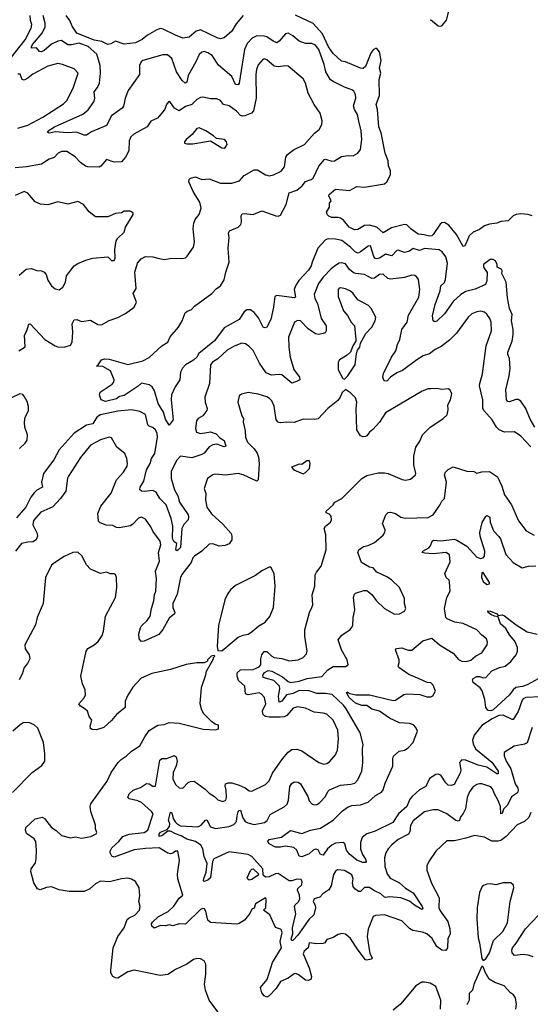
# Model space of a CAD drawing. Extents: x 2133489 to 2292442, y 756223 to 916462.
# Tile 326 of 463: x 2216470 to 2220551, y 899133 to 907002. Entities that reach past the tile are written whole.
import ezdxf

# ---------------------------------------------------------------- set-up
doc = ezdxf.new("R2010")
doc.units = 0

msp = doc.modelspace()

# ---------------------------------------------------------------- linework, layer by layer
at = {"layer": '0CON20XD'}
for points in [[(2219752.3, 907005), (2219815, 906953.8), (2219835, 906950.5), (2219848, 906955), (2219881.1, 906998.9), (2219923.6, 907165)], [(2216365, 906652), (2216515, 906841.8), (2216561.6, 906935), (2216566, 906965), (2216556.4, 906995), (2216553.3, 907035)], [(2218145, 905262.5), (2218140, 905295), (2218146.2, 905315), (2218215.5, 905344.5), (2218238, 905365), (2218244.2, 905385.8), (2218240, 905435), (2218249.2, 905450.8), (2218265, 905454.3), (2218335, 905445.6), (2218405, 905474.5), (2218516.1, 905433.9), (2218535, 905432), (2218555, 905441.2), (2218600.4, 905525), (2218622.9, 905617.1), (2218685, 905638.5), (2218728.1, 905675), (2218755, 905710), (2218800, 905725), (2218815, 905735.8), (2218859.8, 905830.2), (2218906.4, 905883.6), (2218915, 905886.2), (2218965, 905871.9), (2218985, 905873.3), (2219041.1, 905908.9), (2219095, 905916.5), (2219135, 905913.3), (2219173.7, 905936.3), (2219193.1, 905965), (2219205.5, 906045), (2219199.1, 906115), (2219180.2, 906190.2), (2219171.1, 906245), (2219147.1, 906285), (2219137.5, 906315), (2219157.8, 906375), (2219153.3, 906405), (2219141.3, 906431.3), (2219125, 906442.5), (2219065, 906462), (2218975, 906506.9), (2218955, 906522.5), (2218916, 906586), (2218903.1, 906645), (2218861.2, 906765), (2218835, 906798.8), (2218805, 906812.5), (2218755, 906812), (2218705, 906831.4), (2218653.3, 906873.3), (2218615, 906894.5), (2218595, 906890), (2218545, 906830.5), (2218525, 906817.9), (2218495, 906830), (2218445.3, 906865.3), (2218425, 906871.1), (2218366.2, 906873.8), (2218327.1, 906855), (2218288.2, 906811.8), (2218266.1, 906765), (2218233.3, 906545), (2218225, 906494.3), (2218215, 906482.7), (2218195, 906484.7), (2218165, 906547.3), (2218059.3, 906639.3), (2218007.5, 906715), (2217975, 906738.2), (2217945, 906747.6), (2217925, 906742.8), (2217903.3, 906725), (2217880.4, 906669.6), (2217816.9, 906555), (2217806.2, 906503.8), (2217793.3, 906495), (2217767.9, 906515), (2217722.6, 906585), (2217685, 906692.9), (2217651.7, 906721.7), (2217615, 906721.5), (2217455, 906677.1), (2217440, 906665), (2217426.9, 906635), (2217426.9, 906563.1), (2217337.5, 906435), (2217312.3, 906375), (2217304.6, 906335), (2217299.1, 906310.9), (2217288.1, 906295), (2217205, 906233.8), (2217162.9, 906157.1), (2217044.3, 906105.7), (2217005, 906078.9), (2216985, 906080.5), (2216925, 906102.3), (2216855, 906097.1), (2216755, 906106.7), (2216705, 906095.7), (2216692.1, 906102.1), (2216697.5, 906115), (2216747.1, 906145), (2216975, 906246.2), (2217018.2, 906281.8), (2217062.7, 906345), (2217070, 906375), (2217064.6, 906424.6), (2217090.8, 906459.2), (2217107.2, 906495), (2217116.3, 906575), (2217112.4, 906635), (2217085.5, 906725.5), (2217017.8, 906787.8), (2216945, 906814.8), (2216885, 906801.8), (2216855, 906802.4), (2216803.8, 906836.2), (2216775, 906829.7), (2216725, 906805.7), (2216665.3, 906755), (2216645, 906745.4), (2216628, 906748), (2216605, 906776.2), (2216565, 906773.3), (2216563.7, 906785), (2216573.5, 906805), (2216648.8, 906895), (2216674.3, 906945), (2216674.3, 906975), (2216656.8, 907035)], [(2218257.3, 907035), (2218201, 906969), (2218165, 906910.8), (2218105, 906856.7), (2218075, 906848.8), (2218047.6, 906857.6), (2217915, 906921.1), (2217880.5, 906909.5), (2217825, 906862.5), (2217775, 906854.3), (2217715, 906877.2), (2217617, 906927), (2217595, 906931.1), (2217565, 906922.2), (2217491.5, 906878.5), (2217448.9, 906845), (2217395, 906818.1), (2217305, 906807.5), (2217235, 906831.2), (2217199.5, 906810.5), (2217175, 906804.3), (2217127.7, 906827.7), (2217065, 906838.8), (2216927.8, 906895), (2216889.5, 906949.5), (2216870.8, 906995), (2216841.9, 907035)], [(2219345.3, 906745.3), (2219325, 906770.8), (2219315, 906772.5), (2219295, 906761.4), (2219275.4, 906734.6), (2219235, 906629.2), (2219215, 906611.5), (2219195, 906613.8), (2219075, 906665.5), (2219041.5, 906671.5), (2218975, 906732.1), (2218938.5, 906785), (2218890.3, 906890.3), (2218815, 906970.5), (2218675, 907039.4)], [(2220565, 905433.5), (2220535, 905446.4), (2220475, 905450), (2220437.5, 905445), (2220414, 905435), (2220374.4, 905395.6), (2220319.2, 905389.2), (2220285, 905375.5), (2220225, 905368.5), (2220185, 905354.6), (2220145, 905324.5), (2220095.4, 905304.6), (2220062.5, 905275), (2220035, 905210), (2220025, 905192.5), (2220015, 905190), (2219960.6, 905285), (2219898.8, 905358.8), (2219865, 905381.5), (2219845, 905378.5), (2219830.9, 905369.1), (2219775, 905285.6), (2219765, 905275.6), (2219745, 905271.8), (2219704, 905284), (2219655, 905287.3), (2219597.9, 905327.9), (2219565, 905361.4), (2219545, 905365.7), (2219441.8, 905338.2), (2219375, 905299.2), (2219323.5, 905343.5), (2219265, 905360.7), (2219225, 905357.3), (2219174, 905325), (2219145, 905322.3), (2219104.6, 905345), (2219058.7, 905398.7), (2219035, 905415.7), (2219015, 905421.9), (2218965, 905421.1), (2218942.1, 905432.1), (2218928.8, 905445), (2218923.3, 905465), (2218947, 905503), (2218947.5, 905535), (2218960, 905555), (2218942, 905595), (2218944, 905605), (2218995, 905648), (2219105, 905638), (2219165, 905669.4), (2219225, 905664.5), (2219385, 905691.5), (2219405, 905707.5), (2219435, 905763.3), (2219433.3, 905795), (2219417.5, 905835), (2219415.4, 905875), (2219390, 905935), (2219358.1, 906098.1), (2219339.4, 906145), (2219329.4, 906285), (2219318.9, 906325), (2219344.7, 906395), (2219343.5, 906525), (2219355.9, 906575), (2219345.3, 906615), (2219359.7, 906675), (2219345.3, 906745.3)], [(2216463.8, 904355), (2216513.6, 904386.4), (2216508.7, 904481.3), (2216526, 904515), (2216539.3, 904560.7), (2216545, 904570), (2216555, 904572.5), (2216670.6, 904445), (2216755, 904395.8), (2216775, 904388), (2216825, 904384.2), (2216875, 904400), (2216889.4, 904425), (2216894.5, 904505), (2216888.9, 904571.1), (2216905, 904603.8), (2216926.1, 904606.1), (2216965, 904590), (2217035, 904600), (2217095, 904566.9), (2217125, 904564.3), (2217185, 904599.2), (2217255, 904622), (2217315.7, 904654.3), (2217384.2, 904705.8), (2217403.8, 904745), (2217375.8, 904815), (2217400, 904855), (2217390.8, 904985), (2217411.9, 905055), (2217440.4, 905089.6), (2217475, 905110), (2217533, 905107), (2217573.3, 905095), (2217625, 905085.6), (2217685, 905095.5), (2217765, 905092.9), (2217795, 905100), (2217808.8, 905111.2), (2217860, 905185), (2217866.4, 905223.6), (2217856.4, 905333.6), (2217863.3, 905375), (2217871.9, 905405), (2217905.6, 905445), (2217921.9, 905495), (2217909.4, 905545), (2217860, 905625), (2217822.2, 905705), (2217824.3, 905725), (2217835, 905734.4), (2217875, 905746.7), (2217925, 905725.6), (2217985, 905731.4), (2218075, 905695.4), (2218164.6, 905695.4), (2218226.2, 905715), (2218265, 905755.7), (2218345, 905802.5), (2218372.1, 905802.1), (2218435, 905762.5), (2218465, 905754.4), (2218497.6, 905762.4), (2218559.3, 905790.7), (2218587.1, 905825), (2218597.3, 905902.7), (2218611.2, 905925), (2218657.3, 905962.7), (2218745.8, 906005), (2218825.8, 906095), (2218864.5, 906125.5), (2218884.2, 906165.8), (2218887.5, 906195), (2218872.2, 906255), (2218824.7, 906324.7), (2218775.8, 906415), (2218755.6, 906495), (2218735, 906530), (2218615, 906630.8), (2218595, 906634.3), (2218535, 906626.4), (2218505, 906631.1), (2218445, 906681.1), (2218425, 906688.2), (2218414.7, 906685.3), (2218375, 906641.4), (2218361.6, 906605), (2218356.2, 906565), (2218360.9, 906375), (2218338, 906275), (2218324.1, 906255.9), (2218270, 906235), (2218251.7, 906231.7), (2218235, 906236.9), (2218202, 906272), (2218145, 906314.3), (2218100, 906325), (2218076.4, 906356.4), (2218045, 906369.4), (2217995, 906369.4), (2217935, 906383.1), (2217915, 906381.4), (2217885, 906364.4), (2217845, 906323.1), (2217795, 906308.9), (2217745, 906274.7), (2217708.5, 906295), (2217675, 906341.2), (2217661.7, 906348.3), (2217645, 906330), (2217628.7, 906281.3), (2217571.2, 906215), (2217517.7, 906192.3), (2217488.8, 906145), (2217382.4, 906087.6), (2217357.5, 906065), (2217345.6, 906035), (2217342.9, 905955), (2217315.7, 905904.3), (2217285, 905866.2), (2217225, 905863.8), (2217165, 905883.8), (2217118.8, 905831.2), (2217105.5, 905824.5), (2217015, 905825.6), (2216995, 905831.9), (2216955, 905860), (2216912.9, 905905), (2216847.7, 905947.7), (2216805, 905948.8), (2216777.5, 905935), (2216745, 905900), (2216705, 905888.8), (2216645, 905847.1), (2216524.4, 905825.6), (2216435, 905818.2)], [(2216455.6, 906134.4), (2216535, 906159.6), (2216655, 906222.3), (2216820.3, 906329.7), (2216846.7, 906356.7), (2216898.9, 906455), (2216936.7, 906575), (2216905, 906609.2), (2216812.5, 906645), (2216775, 906652.9), (2216695, 906631.9), (2216575, 906567.6), (2216535, 906534), (2216505, 906520), (2216489.2, 906525), (2216475, 906565.6), (2216455, 906565.8)], [(2218103.6, 905976.4), (2218115, 905983.3), (2218128.8, 906005), (2218123.3, 906025), (2218107.5, 906045), (2218043, 906053), (2218020, 906075), (2217958.8, 906115), (2217905, 906138.8), (2217885, 906133.3), (2217848.8, 906085), (2217800, 906045), (2217786.7, 906025), (2217787.5, 906015), (2217805, 906008.8), (2217855, 906009.2), (2217995, 906033.3), (2218085, 905978.8), (2218103.6, 905976.4)], [(2216465, 904960), (2216521.1, 905008.9), (2216562.7, 905012.7), (2216607.3, 904997.3), (2216645, 904994.2), (2216665, 904984.2), (2216681.9, 904965), (2216695, 904921.2), (2216725, 904876.2), (2216755, 904851.2), (2216785, 904844), (2216815.4, 904864.6), (2216835, 904903.3), (2216844.7, 904955.3), (2216906, 905034), (2216935, 905053.1), (2216999.1, 905080.9), (2217055, 905095.6), (2217173.9, 905106.1), (2217205, 905078.8), (2217225, 905076.7), (2217232.5, 905095), (2217229.4, 905165), (2217242.2, 905235), (2217255, 905256), (2217304.2, 905305), (2217316.6, 905343.4), (2217377.5, 905445), (2217376.1, 905456.1), (2217365, 905467.5), (2217353, 905473), (2217305, 905472.5), (2217285, 905457.5), (2217235, 905453.8), (2217175, 905426.7), (2217075, 905426.2), (2217025, 905466.2), (2216980, 905525), (2216935, 905550), (2216855, 905528.6), (2216775, 905546.7), (2216695, 905523.1), (2216637.6, 905527.6), (2216595, 905545.7), (2216536.2, 905615), (2216505, 905629.2), (2216433.4, 905596.6)], [(2220586.4, 903745), (2220550.6, 903810.6), (2220516.2, 903895), (2220475, 903954.3), (2220455, 903965.5), (2220435, 903967.5), (2220385, 903946.7), (2220370.8, 903950.8), (2220360.5, 903965), (2220354.6, 904045), (2220381.9, 904155), (2220389.5, 904215), (2220385.6, 904295), (2220372.1, 904325), (2220370.9, 904345), (2220405, 904433.8), (2220413.1, 904485), (2220413.1, 904525), (2220401.5, 904595), (2220406.5, 904645), (2220386.1, 904695), (2220369.1, 904779.1), (2220358.8, 904905), (2220322.5, 904975), (2220326.7, 904995), (2220322.5, 905005), (2220287.5, 905025), (2220286.7, 905045), (2220272.5, 905075), (2220255, 905086.2), (2220230, 905085), (2220177.5, 905045), (2220177.5, 905025), (2220207, 904983), (2220203.9, 904913.9), (2220193.2, 904886.8), (2220111.3, 904848.7), (2220035, 904828.9), (2219996.7, 904805), (2219935, 904748.9), (2219865, 904650.6), (2219805, 904592.9), (2219788.3, 904588.3), (2219775.8, 904595.8), (2219770.8, 904635), (2219791.8, 904725), (2219831.3, 904835), (2219832.2, 904857.8), (2219835.6, 904875), (2219865, 904901.9), (2219874.6, 904925), (2219889.6, 905055), (2219876, 905106), (2219846.7, 905146.7), (2219823, 905163), (2219705, 905172.9), (2219665, 905158.7), (2219615, 905173.3), (2219585, 905153.1), (2219545, 905141.8), (2219495, 905161.5), (2219485, 905158.5), (2219445, 905115.3), (2219395, 905128.7), (2219351.4, 905098.6), (2219325, 905090), (2219309.4, 905095), (2219299.7, 905109.7), (2219275, 905196), (2219255, 905192.9), (2219195, 905145.6), (2219175, 905136.7), (2219155, 905144.4), (2219113.5, 905185), (2219045, 905237.9), (2218995, 905248.5), (2218935, 905250), (2218915, 905242.5), (2218852.7, 905175), (2218806.9, 905065), (2218800.4, 905035), (2218779.4, 905000.6), (2218702, 904918), (2218673.6, 904876.4), (2218664.5, 904845), (2218675, 904783.8), (2218665, 904778.9), (2218525, 904799.2), (2218510, 904790), (2218500, 904705), (2218476.9, 904605), (2218445, 904545.8), (2218431.2, 904538.8), (2218415, 904544.2), (2218379, 904619), (2218345, 904662.9), (2218315, 904684.5), (2218285, 904684.5), (2218265, 904667.8), (2218223.3, 904606.7), (2218105, 904539.4), (2218028.4, 904435), (2217902.5, 904335), (2217885, 904304.5), (2217859.9, 904280.1), (2217795, 904244.4), (2217772.4, 904217.6), (2217756.4, 904185), (2217750.9, 904125), (2217713, 904067), (2217682.4, 904005), (2217679.6, 903965), (2217695.8, 903805), (2217665, 903762.5), (2217635, 903810), (2217619.5, 903865), (2217576.2, 903935), (2217547.2, 904037.2), (2217527.8, 904067.8), (2217503.7, 904083.7), (2217445, 904098.1), (2217417.3, 904072.7), (2217305, 903997.5), (2217268.3, 903991.7), (2217245, 903973.1), (2217155, 903950), (2217122.5, 903965), (2217107.5, 904005), (2217113.3, 904025), (2217210, 904090), (2217221.9, 904105), (2217225.6, 904125), (2217196.3, 904196.3), (2217135, 904231.4), (2217085, 904232.5), (2217097.5, 904245), (2217125, 904283.3), (2217147.7, 904292.3), (2217185, 904288.5), (2217335, 904246.2), (2217455, 904276.4), (2217505, 904302.5), (2217605, 904396.5), (2217653.3, 904425), (2217673.3, 904466.7), (2217738.9, 904545), (2217767.8, 904595), (2217791.9, 904658.1), (2217805, 904670), (2217843.8, 904685), (2217867.6, 904712.4), (2218005, 904813.8), (2218039.7, 904850.3), (2218074.4, 904875), (2218105, 904922), (2218118.2, 904985), (2218144.8, 905065.2), (2218136.1, 905175), (2218145, 905262.5)], [(2220555, 903587.1), (2220475, 903672.5), (2220425, 903708.1), (2220345, 903705.6), (2220303.1, 903723.1), (2220280, 903745), (2220247.1, 903805), (2220183.1, 903875), (2220172.2, 903895), (2220170.5, 903965), (2220145.6, 904075), (2220146.7, 904095), (2220168.6, 904171.4), (2220198.2, 904395), (2220242.1, 904515), (2220239.5, 904585), (2220228.9, 904615), (2220205, 904650), (2220185, 904664.4), (2220155, 904671.9), (2220125, 904668.1), (2220085, 904651.9), (2220054.4, 904625), (2219962.4, 904497.6), (2219905, 904440), (2219838.9, 904391.1), (2219790, 904365), (2219745, 904331.5), (2219695, 904316.2), (2219643.1, 904285), (2219530.7, 904199.3), (2219485, 904179.5), (2219432.9, 904145), (2219405, 904114.2), (2219384.2, 904115), (2219373.8, 904145), (2219379.2, 904175), (2219441.6, 904305), (2219476.5, 904355), (2219490, 904405), (2219509.1, 904445), (2219523.2, 904526.8), (2219568.1, 904585), (2219578, 904642), (2219660.5, 904785), (2219669.6, 904845), (2219656.4, 904926.4), (2219645.6, 904945.6), (2219627.8, 904957.8), (2219605, 904959.2), (2219545, 904941.9), (2219435, 904928.5), (2219413.2, 904933.2), (2219375, 904968.6), (2219344.6, 904965.4), (2219305, 904937.3), (2219285, 904933.8), (2219225, 904966), (2219155.3, 904974.7), (2219135, 904982.9), (2219106.9, 905005), (2219075, 905050), (2219045, 905058.8), (2219023.8, 905055), (2218995, 905038.9), (2218959.3, 905010.7), (2218895.2, 904944.8), (2218859.2, 904895), (2218823.6, 904805), (2218830, 904775), (2218851.2, 904735), (2218878.5, 904615), (2218920.8, 904555), (2218920.8, 904515), (2218910.5, 904499.5), (2218895.6, 904494.4), (2218855, 904487.1), (2218835, 904490.6), (2218775, 904532.2), (2218715, 904595.5), (2218691.3, 904598.7), (2218665.5, 904584.5), (2218618.5, 904465), (2218620, 904385), (2218632, 904305), (2218662.3, 904207.7), (2218705.7, 904145), (2218708, 904125), (2218696.2, 904115), (2218645, 904096), (2218565, 904163.1), (2218545, 904167.7), (2218482.2, 904162.2), (2218440.4, 904180.4), (2218387, 904257), (2218335, 904357.5), (2218302.6, 904392.6), (2218275, 904412.5), (2218245, 904415.7), (2218185, 904391.9), (2218129.4, 904360.6), (2218055, 904292.5), (2218010.6, 904265), (2217994.5, 904245), (2217986.2, 904095), (2217950, 903985), (2217953.5, 903945), (2217967.3, 903895), (2217965, 903877.5), (2217933, 903837), (2217896, 903815), (2217882.5, 903795), (2217874.4, 903735.6), (2217884.5, 903704.5), (2217915.5, 903695.5), (2217967.2, 903702.8), (2217995, 903707.1), (2218041.4, 903691.4), (2218071, 903661), (2218105, 903638.5), (2218118.9, 903595), (2218105, 903588.2), (2218045, 903608.5), (2218015, 903605.5), (2217985, 903587.3), (2217945, 903538.2), (2217925, 903526.6), (2217845, 903500), (2217755, 903512.9), (2217725, 903481.8), (2217680.3, 903395), (2217682, 903335), (2217707.6, 903245), (2217735, 903195.7), (2217747.5, 903145), (2217815.6, 903045), (2217820.6, 903025), (2217815.6, 903005), (2217782.1, 902967.9), (2217766.8, 902935), (2217755.5, 902785), (2217735, 902762), (2217725, 902757.5), (2217718.8, 902768.8), (2217726.7, 902815), (2217705, 902830), (2217692.2, 902855), (2217693.3, 902953.3)], [(2219065, 904130), (2219092.5, 904155), (2219152.5, 904245), (2219161.2, 904335), (2219169.3, 904360.7), (2219190, 904385), (2219193, 904417), (2219235.9, 904494.1), (2219285.7, 904545), (2219311.9, 904595), (2219315.6, 904625), (2219279.2, 904695), (2219257.8, 904717.8), (2219173.8, 904763.8), (2219135.5, 904815), (2219115, 904832.5), (2219075, 904851.9), (2219035, 904858.9), (2219023.7, 904856.3), (2219015.7, 904845), (2219015, 904790), (2219059.4, 904675), (2219088.9, 904638.9), (2219118.6, 904585), (2219146, 904555), (2219157.5, 904445), (2219157, 904433), (2219132, 904395), (2219114.2, 904345.8), (2219088.8, 904321.2), (2219027.5, 904285), (2219016.2, 904265), (2219015, 904202.5), (2219052.5, 904135), (2219065, 904130)], [(2219160.6, 903895), (2219164.3, 903945), (2219155, 903980), (2219115, 904020), (2219075, 904047.5), (2219047.7, 904022.3), (2219032, 903985), (2219012.1, 903957.9), (2218934.2, 903895), (2218855, 903812.9), (2218825, 903805.6), (2218735, 903810), (2218665, 903783.1), (2218606.6, 903786.6), (2218555, 903779.4), (2218535, 903785.8), (2218519.4, 903805), (2218505, 903913.3), (2218485.3, 903955.3), (2218466, 903975), (2218445, 903988.1), (2218375, 904010), (2218296.1, 904023.9), (2218241.7, 904008.3), (2218223.3, 903995), (2218214.1, 903944.1), (2218246.1, 903836.1), (2218258, 903815), (2218256, 903785), (2218273.6, 903716.4), (2218275.6, 903665), (2218291.9, 903625), (2218343.1, 903573.1), (2218367.4, 903537.4), (2218378.2, 903505), (2218383.8, 903455), (2218377.5, 903325), (2218365, 903314.2), (2218255, 903365.7), (2218215, 903375.7), (2218115, 903361.4), (2218035, 903370), (2218015, 903364.2), (2217971.2, 903335), (2217944.4, 903255), (2217957.5, 903215), (2217954, 903165), (2217965.8, 903105), (2218003.5, 903053.5), (2218095, 902970), (2218159.5, 902895), (2218166.7, 902875), (2218165.7, 902844.3), (2218145.6, 902814.4), (2218111.3, 902798.7), (2218064.4, 902794.4), (2218015, 902814.2), (2217985, 902811.2), (2217925, 902754.4), (2217867.5, 902715), (2217855, 902700), (2217840, 902665), (2217765, 902567.5), (2217754.1, 902545), (2217746.9, 902503.1), (2217727.9, 902412.1), (2217694.5, 902335), (2217694.5, 902305), (2217709.4, 902265), (2217706.2, 902253.8), (2217665, 902219.2), (2217615, 902128.1), (2217581.8, 902088.2), (2217465, 902034), (2217445, 902033.3), (2217426.2, 902055), (2217423.6, 902095), (2217435, 902141.2), (2217445, 902158.9), (2217489.4, 902200.6), (2217512.3, 902235), (2217523.5, 902295), (2217543.4, 902356.6), (2217547.2, 902405), (2217558.4, 902435), (2217564.3, 902535), (2217556.5, 902593.5), (2217586.6, 902675), (2217580, 902745), (2217599.5, 902805), (2217593.1, 902835), (2217533.5, 902913.5), (2217519.3, 902949.3), (2217500, 902975), (2217475, 903010), (2217445, 903025.8), (2217420.9, 903019.1), (2217375, 902970), (2217355, 902957.1), (2217265, 902941.9), (2217245, 902944.4), (2217215, 902960), (2217162, 902962), (2217112.3, 902982.3), (2217100, 902995), (2217095.6, 903055), (2217119.5, 903115), (2217201.7, 903218.3), (2217242.9, 903325), (2217300, 903385), (2217328, 903435), (2217332, 903455), (2217327.5, 903495), (2217310, 903535), (2217246, 903585), (2217205, 903661.2), (2217185, 903666), (2217115, 903644.3), (2217035, 903602.5), (2216955, 903502), (2216859.2, 903355), (2216853.2, 903336.8), (2216837.8, 903235), (2216796.9, 903175), (2216735, 903109.5), (2216638, 903065), (2216579.7, 903000.3), (2216574.3, 902964.3), (2216608.6, 902895), (2216611.4, 902875), (2216602, 902845), (2216575, 902828.6), (2216535, 902827.1), (2216485, 902815.6), (2216437.8, 902755)], [(2220556.7, 900665), (2220540, 900625), (2220505, 900594.3), (2220445, 900568.6), (2220357.1, 900475), (2220315, 900443.2), (2220295, 900436.2), (2220245, 900435.6), (2220185, 900470), (2220105, 900483.1), (2220035, 900460), (2219945, 900440), (2219885, 900438.8), (2219795, 900356.2), (2219740, 900275), (2219725, 900240), (2219724, 900205), (2219760.2, 900100.2), (2219824, 899985), (2219820.8, 899905), (2219830.7, 899880.7), (2219893.1, 899795), (2219907.8, 899735), (2219909.4, 899695), (2219893.3, 899655), (2219890.6, 899585), (2219875, 899561.9), (2219845, 899566.9), (2219805.4, 899595), (2219768.1, 899658.1), (2219725, 899696.7), (2219689.8, 899709.8), (2219612.9, 899722.9), (2219585, 899740), (2219525, 899799.6), (2219385, 899847.1), (2219315, 899843.6), (2219294.7, 899835.3), (2219256.5, 899733.5), (2219248.4, 899675), (2219268.3, 899538.3), (2219286.7, 899505), (2219280, 899495), (2219245, 899485.8), (2219235, 899488.8), (2219175.7, 899565), (2219115, 899660), (2219075, 899693.3), (2219045, 899700), (2219015, 899692), (2218975, 899667.5), (2218925, 899650), (2218908, 899625), (2218895, 899617.8), (2218845, 899616.8), (2218783.8, 899625), (2218775.6, 899585), (2218742.6, 899557.4), (2218736.2, 899535), (2218783.7, 899423.6), (2218801.8, 899355), (2218797.5, 899332.5), (2218777.1, 899322.9), (2218755, 899327.1), (2218695, 899370), (2218675, 899378.9), (2218665, 899377.1), (2218615, 899340.8), (2218555, 899314.4), (2218520.2, 899259.8), (2218465, 899201.2), (2218445, 899190), (2218425, 899200), (2218406.2, 899225), (2218393.6, 899266.4), (2218449.1, 899330.9), (2218492, 899468), (2218562.1, 899585), (2218553, 899635), (2218567.9, 899705), (2218562.3, 899725), (2218553.6, 899733.6), (2218515.9, 899745.9), (2218468.2, 899848.2), (2218420, 899885), (2218437.1, 899905), (2218441.2, 899975), (2218435, 899983.3), (2218355.8, 899935), (2218345, 899902.5), (2218325, 899893.3), (2218310.9, 899859.1), (2218265.7, 899805), (2218225, 899779.6), (2218205, 899774.7), (2217995, 899787.5), (2217974.2, 899805), (2217958.6, 899878.6), (2217946, 899895), (2217935, 899898.6), (2217915, 899890.6), (2217795, 899773.5), (2217745, 899775.3), (2217695, 899761.1), (2217665, 899767.3), (2217635, 899760), (2217595, 899763.2), (2217545, 899741.8), (2217525, 899756.7), (2217524.5, 899775), (2217531.8, 899788.2), (2217580, 899835), (2217657.5, 899875), (2217701.8, 899918.2), (2217745, 899981.2), (2217773.3, 900005), (2217733.6, 900135), (2217732.7, 900172.7), (2217746.2, 900285), (2217735, 900356.7), (2217715, 900356.7), (2217695, 900340), (2217675, 900335.7), (2217655, 900340.6), (2217585, 900383.6), (2217475, 900379.2), (2217385, 900368.6), (2217225, 900308), (2217207.1, 900317.1), (2217192.4, 900342.4), (2217192.3, 900357.7), (2217206.3, 900383.7), (2217263.2, 900435), (2217295, 900475.3), (2217345, 900492.5), (2217465, 900505.3), (2217495.2, 900524.8), (2217536.9, 900655), (2217524.4, 900675), (2217445, 900744.5), (2217415, 900760), (2217344, 900775), (2217334.3, 900785), (2217345.7, 900815), (2217376.3, 900843.7), (2217435, 900866.2), (2217485, 900898.8), (2217505, 900895.5), (2217535, 900875.6), (2217555, 900876), (2217589.4, 901085), (2217605, 901098.1), (2217645, 901096.4), (2217705, 901121.1), (2217720.4, 901110.4), (2217727.6, 901075), (2217721.5, 901038.5), (2217697.1, 900985), (2217695.4, 900935), (2217715, 900890.8), (2217745, 900862), (2217775, 900860), (2217815.6, 900904.4), (2217835.7, 900914.3), (2217865, 900915.6), (2217951.7, 900851.7), (2217985, 900819.4), (2218026.2, 900795), (2218055, 900766.7), (2218095, 900754.2), (2218118, 900765), (2218122.5, 900785), (2218121.1, 900845), (2218111.7, 900878.3), (2218116.2, 900895), (2218136.6, 900903.4), (2218165, 900903.5), (2218225, 900883.3), (2218272.1, 900862.1), (2218305, 900838.8), (2218325, 900836.2), (2218435, 900890), (2218465, 900919.2), (2218490.4, 900979.6), (2218570.9, 901095), (2218615, 901147.1), (2218645, 901168.1), (2218685, 901171.4), (2218725, 901160), (2218860, 901065), (2218901.2, 901051.2), (2218925, 901056.7), (2218945, 901070), (2218994.4, 901125.6), (2219010.6, 901165), (2219019.5, 901255), (2219011.8, 901325), (2218974.4, 901405), (2218925, 901450.6), (2218895, 901460), (2218825, 901466.5), (2218755, 901499.5), (2218689.7, 901510.3), (2218655, 901499.2), (2218605, 901440.5), (2218585, 901430.9), (2218552.8, 901427.2), (2218465, 901426.6), (2218434.2, 901434.2), (2218418.9, 901445), (2218412.2, 901455), (2218411.3, 901478.7), (2218438.5, 901535), (2218427.1, 901585), (2218402.8, 901612.8), (2218385, 901621.1), (2218296.4, 901606.4), (2218276, 901615), (2218269.6, 901675), (2218219.9, 901719.9), (2218207.3, 901755), (2218207.6, 901782.4), (2218235, 901805.6), (2218335, 901810), (2218385, 901829.7), (2218396.3, 901845), (2218396.7, 901895), (2218404.4, 901925.6), (2218425, 901952.5), (2218445, 901952.2), (2218484.4, 901915), (2218505, 901903.5), (2218565, 901897.3), (2218625, 901876.9), (2218695, 901885.7), (2218735.6, 901904.4), (2218762, 901935), (2218767.5, 901955), (2218748.2, 902075), (2218748.2, 902125), (2218786.6, 902263.4), (2218805.8, 902304.2), (2218813.9, 902326.1), (2218808.8, 902405), (2218830, 902475), (2218832.9, 902565), (2218842.8, 902587.2), (2218880, 902635), (2218920, 902765), (2218916.7, 902885), (2218904.4, 902935), (2218915, 902954), (2218954, 902985), (2218962.9, 903005), (2218960, 903035), (2218945, 903050), (2218920.5, 903060.5), (2218918.8, 903075), (2218976, 903125), (2218990, 903145), (2219045.5, 903174.5), (2219204, 903336), (2219245, 903358.1), (2219335, 903380), (2219385, 903381.2), (2219415, 903374.2), (2219526, 903326), (2219555, 903321.2), (2219595, 903328.8), (2219633.8, 903365), (2219637.5, 903375), (2219620.6, 903445), (2219619.5, 903490.5), (2219619.5, 903515), (2219635.8, 903585), (2219669.2, 903635), (2219690.8, 903685), (2219747, 903743), (2219855, 903813.8), (2219885.6, 903844.4), (2219893.8, 903885), (2219892, 903925), (2219913.8, 903965), (2219923.3, 904015), (2219907.5, 904045), (2219895, 904052.5), (2219845, 904046.2), (2219805, 904054), (2219755, 904052.5), (2219735, 904050.8), (2219687.9, 904032.1), (2219395, 903860), (2219345.4, 903784.6), (2219293.6, 903726.4), (2219265.8, 903705), (2219245, 903676.2), (2219235, 903672), (2219215, 903669.2), (2219193.8, 903675), (2219165.5, 903725.5), (2219160.6, 903895)], [(2216468, 903575), (2216513.6, 903616.4), (2216529.3, 903640.7), (2216533.1, 903685), (2216511.9, 903745), (2216508.2, 903785), (2216514.5, 903825), (2216541.5, 903875), (2216541.7, 903911.7), (2216530.6, 903950.6), (2216508.8, 903988.8), (2216495, 904006.7), (2216472, 904012), (2216405, 903979.1)], [(2217693.3, 902953.3), (2217681, 903015), (2217640, 903125), (2217590.9, 903175), (2217560.4, 903225), (2217535, 903239.7), (2217465, 903232.5), (2217443.8, 903235), (2217430.6, 903245), (2217433.8, 903265), (2217463.3, 903315), (2217483.4, 903405), (2217511.7, 903455), (2217524.4, 903495.6), (2217549.7, 903535), (2217571.5, 903665), (2217568.5, 903695), (2217555, 903724.3), (2217535, 903742.2), (2217504, 903754), (2217495.6, 903765), (2217475, 903846), (2217431.3, 903871.3), (2217365, 903884.6), (2217255, 903874.2), (2217115, 903843.4), (2217086.6, 903825), (2217055, 903771.2), (2217005, 903760.6), (2216905, 903697.1), (2216785.9, 903565), (2216742.4, 903485), (2216659.3, 903375), (2216643.9, 903305), (2216652.9, 903265), (2216608.5, 903241.5), (2216585, 903220), (2216559.7, 903185), (2216518.8, 903105), (2216445, 903020.3)], [(2218735, 903373.8), (2218755, 903382.5), (2218787.5, 903415), (2218792.5, 903455), (2218787, 903477), (2218765, 903476.2), (2218725, 903447.5), (2218705, 903450), (2218643.3, 903425), (2218662.5, 903405), (2218735, 903373.8)], [(2220566.5, 901345), (2220525, 901222), (2220505, 901211.4), (2220423.4, 901196.6), (2220341.2, 901145), (2220342.5, 901117.5), (2220357.5, 901075), (2220395.9, 901015), (2220430.3, 900895), (2220451.5, 900861.5), (2220454.2, 900845), (2220447.6, 900822.4), (2220399.6, 900790.4), (2220368.2, 900725), (2220337.2, 900692.8), (2220325, 900657.5), (2220316.2, 900656.2), (2220312.2, 900715), (2220295, 900760.6), (2220264.6, 900815), (2220248.9, 900855), (2220235, 900870), (2220165, 900894.3), (2220145, 900895.6), (2220125, 900888.6), (2220092.9, 900867.1), (2220065, 900830), (2220047.5, 900785), (2220033.4, 900695), (2220015, 900656.9), (2219990.5, 900625), (2219985, 900601.2), (2219975, 900597.5), (2219955, 900602.9), (2219885, 900655.6), (2219815, 900687.1), (2219775, 900687.3), (2219705, 900670.6), (2219615, 900600), (2219595, 900563.3), (2219587.6, 900512.4), (2219577, 900493), (2219495, 900449.5), (2219445, 900408.1), (2219415.7, 900375), (2219395.4, 900344.6), (2219386.3, 900303.7), (2219388.2, 900235), (2219407.5, 900175), (2219432.1, 900142.1), (2219505, 900102.7), (2219555, 900061.1), (2219615, 900023.3), (2219686.1, 899915), (2219692, 899895), (2219685, 899891.5), (2219624.5, 899924.5), (2219586.6, 899956.6), (2219515.2, 899985.2), (2219425, 899992.2), (2219395, 899985.4), (2219385, 899988.5), (2219356.6, 900016.6), (2219301.9, 900041.9), (2219265, 900067.2), (2219225, 900065.3), (2219195, 900035.6), (2219178.8, 900035), (2219149.1, 900055), (2219135.4, 900075), (2219130.8, 900105), (2219136.2, 900135), (2219125, 900166.9), (2219065, 900203.1), (2219011.2, 900208.8), (2218995, 900196.7), (2218979.3, 900170.7), (2218958.9, 900081.1), (2218941.5, 900048.5), (2218893.3, 900015), (2218869.7, 899990.3), (2218824.2, 899975), (2218816.4, 899955), (2218831.8, 899925), (2218834.5, 899905), (2218821.1, 899848.9), (2218785, 899814.7), (2218694.1, 899685.9), (2218655, 899644.5), (2218645, 899641.4), (2218640.4, 899655), (2218652.6, 899695), (2218650.2, 899745), (2218678.4, 899855), (2218666.4, 899915), (2218671.7, 899928.3), (2218698, 899952), (2218708, 899975), (2218707.1, 900005), (2218689.5, 900045), (2218692.1, 900057.9), (2218725, 900088.8), (2218728.9, 900115), (2218719.1, 900129.1), (2218685, 900133.8), (2218645, 900119.5), (2218625, 900120), (2218535, 900177.5), (2218515, 900174.5), (2218465, 900151.5), (2218435, 900148), (2218416.2, 900166.2), (2218412.5, 900215), (2218324.4, 900315), (2218295, 900329.7), (2218145, 900352), (2218022.5, 900295), (2218011.5, 900275), (2217994.2, 900145), (2217975, 900125.7), (2217945, 900113.5), (2217940, 900120), (2217942.6, 900137.4), (2217960.4, 900189.6), (2217967.5, 900257.5), (2217944.4, 900315), (2217934.7, 900375), (2217918.2, 900405), (2217875, 900433.9), (2217805, 900452.7), (2217760.7, 900480.7), (2217715, 900495.2), (2217675, 900517.2), (2217653.6, 900516.4), (2217605, 900480), (2217584.2, 900475), (2217583.6, 900493.6), (2217595, 900510), (2217649.4, 900530.6), (2217667.2, 900552.8), (2217668.9, 900575), (2217660.3, 900605), (2217675, 900667.5), (2217685, 900663.3), (2217697.8, 900617.8), (2217712.2, 900592.2), (2217731.8, 900571.8), (2217755, 900560.5), (2217895, 900551.7), (2217920.4, 900565), (2217955, 900605.7), (2217965, 900606.9), (2217995, 900551.1), (2218035, 900536.9), (2218145, 900554.7), (2218180.5, 900569.5), (2218204.1, 900595), (2218208.6, 900638.6), (2218215, 900671.4), (2218225, 900682.9), (2218235, 900683.8), (2218253.1, 900623.1), (2218273.5, 900595), (2218292.7, 900582.7), (2218345, 900570.8), (2218425.8, 900585), (2218446.9, 900603.1), (2218470.8, 900649.2), (2218585, 900711.4), (2218608, 900732), (2218618.9, 900765), (2218630, 900875), (2218645, 900898), (2218665, 900912), (2218695, 900907.5), (2218715.8, 900895), (2218771.9, 900795), (2218785, 900760), (2218806.2, 900735), (2218825, 900727.1), (2218845, 900729.2), (2218867, 900743), (2218914.4, 900795), (2218931.8, 900835), (2218945, 900847.5), (2219035, 900885.3), (2219118.1, 900891.9), (2219149.2, 900900.8), (2219172.3, 900927.7), (2219204.5, 900995), (2219212.9, 901065), (2219209.5, 901175), (2219215, 901210), (2219192.4, 901302.4), (2219080.4, 901495), (2219058.5, 901525), (2218967.9, 901607.9), (2218915, 901615.9), (2218845, 901616.4), (2218785, 901638.1), (2218705, 901640), (2218655, 901617.6), (2218603.3, 901606.7), (2218565, 901556.7), (2218545, 901548.6), (2218540, 901595), (2218550.4, 901655), (2218545.6, 901675.6), (2218501, 901721), (2218417.1, 901745), (2218414.7, 901764.7), (2218427.2, 901785), (2218455, 901799.5), (2218486.4, 901796.4), (2218571.2, 901751.2), (2218615, 901713.2), (2218635, 901704.8), (2218702.9, 901715), (2218766.6, 901736.6), (2218886.3, 901753.7), (2218932.8, 901807.2), (2218975, 901831.6), (2219075, 901832.5), (2219096.7, 901845), (2219088.8, 901885), (2219042.5, 901965), (2219015.6, 902045), (2219045, 902084.4), (2219112.4, 902127.6), (2219132.3, 902157.7), (2219136.1, 902225), (2219149.1, 902285), (2219136.9, 902385), (2219145, 902410), (2219155, 902420), (2219219.7, 902440.3), (2219245, 902439.2), (2219285, 902408), (2219319.1, 902359.1), (2219385, 902296.2), (2219465, 902252), (2219505, 902254), (2219546.7, 902275), (2219556.2, 902295), (2219546, 902335), (2219545.6, 902375), (2219506, 902465), (2219441.2, 902525), (2219405, 902548.8), (2219325, 902586.2), (2219295, 902622.5), (2219265, 902627.5), (2219201.2, 902665), (2219174, 902745), (2219180, 902765), (2219218.3, 902791.7), (2219255, 902799.2), (2219305.5, 902824.5), (2219375, 902883.3), (2219388, 902905), (2219391.2, 902925), (2219371.2, 902975), (2219395.8, 903045), (2219415, 903063.1), (2219435, 903066.7), (2219475, 903055.6), (2219517.4, 903027.4), (2219555, 903017.5), (2219735, 903024.4), (2219773.8, 903045), (2219828.9, 903121.1), (2219845, 903153.3), (2219865.6, 903174.4), (2219880.6, 903305), (2219865.8, 903365), (2219873.4, 903386.6), (2219895, 903408), (2219935, 903427.5), (2220044.5, 903394.5), (2220099.3, 903390.7), (2220125, 903378.8), (2220162.7, 903387.3), (2220225, 903390), (2220289.4, 903349.4), (2220323.3, 903275), (2220343.9, 903203.9), (2220400.6, 903125), (2220455.8, 902995.8), (2220517.7, 902917.7), (2220582.7, 902882.7)], [(2220755, 901596.2), (2220515, 901584.5), (2220495, 901575.6), (2220486.9, 901565), (2220452.9, 901472.9), (2220415, 901408.9), (2220405, 901408.5), (2220335, 901443.4), (2220300.2, 901440.2), (2220246.7, 901415), (2220165, 901361.8), (2220103, 901285), (2220090.2, 901245), (2220095.3, 901215), (2220112.6, 901175), (2220245, 901069.3), (2220295.3, 900995), (2220295.6, 900974.4), (2220285, 900975.6), (2220205, 901028.4), (2220135, 901045.2), (2220035, 901083.1), (2220002.7, 901087.3), (2219985.3, 901064.7), (2219994.7, 901005), (2219990.9, 900979.1), (2219941.4, 900888.6), (2219918, 900882), (2219895, 900885.4), (2219875, 900903.5), (2219835, 900963.8), (2219815, 900971.6), (2219795, 900969.3), (2219745, 900938.9), (2219715, 900872.9), (2219665, 900846), (2219606.5, 900795), (2219588.3, 900771.7), (2219563.9, 900715), (2219498, 900655), (2219453.8, 900586.2), (2219312.1, 900517.9), (2219244.8, 900495.2), (2219208.2, 900465), (2219194.7, 900425.3), (2219194.6, 900375), (2219211.3, 900331.3), (2219235, 900293.8), (2219238.6, 900275), (2219232.9, 900267.1), (2219213.3, 900265), (2219165, 900285.4), (2219105, 900331.8), (2219082.5, 900365), (2219068.9, 900415), (2219055, 900426.4), (2218995, 900419.6), (2218965, 900406.1), (2218931.2, 900375), (2218895, 900325.5), (2218875, 900329.1), (2218855, 900366.9), (2218835, 900373.8), (2218815, 900365.5), (2218785, 900335.3), (2218725, 900310.9), (2218705, 900315.8), (2218685.5, 900365), (2218660, 900385), (2218595, 900395.5), (2218555, 900389.7), (2218515, 900388.8), (2218465, 900416.7), (2218452.5, 900435), (2218465, 900450), (2218561.8, 900468.2), (2218635, 900522), (2218725, 900497.8), (2218795, 900523.9), (2218875, 900539.7), (2218975, 900605.3), (2219051.1, 900678.9), (2219095, 900712.3), (2219125, 900723.1), (2219195, 900727.3), (2219255, 900748.2), (2219315, 900802.6), (2219360.8, 900829.1), (2219375, 900847.5), (2219389.9, 900900.1), (2219453.5, 901035), (2219451.5, 901095), (2219456.5, 901115), (2219502.6, 901157.4), (2219546.7, 901165), (2219575, 901181.9), (2219614.5, 901225), (2219625.4, 901255), (2219648.5, 901315), (2219636.4, 901346.4), (2219616.8, 901366.8), (2219585, 901377.9), (2219505, 901381.2), (2219425, 901418.9), (2219345, 901476.4), (2219285, 901492.3), (2219245, 901520.8), (2219205, 901521.8), (2219155, 901540.5), (2219104, 901585), (2219082, 901625), (2219085, 901630), (2219107.9, 901617.9), (2219156, 901606), (2219265, 901605.8), (2219455, 901560.6), (2219475, 901564), (2219541.7, 901608.3), (2219565, 901614.2), (2219668.8, 901608.8), (2219725, 901590), (2219755, 901590), (2219773, 901597), (2219793.8, 901635), (2219775, 901682.5), (2219755, 901701.2), (2219725.9, 901705.9), (2219664.2, 901734.2), (2219579.3, 901769.3), (2219500, 901825), (2219493.8, 901835), (2219503.8, 901865), (2219502.5, 901885), (2219474.2, 901965), (2219482.9, 901977.1), (2219525, 901981.4), (2219575, 901963.1), (2219605, 901962.9), (2219693.4, 902036.6), (2219765, 902060), (2219826.2, 902005), (2219935, 901939.2), (2219977.4, 901887.4), (2220005, 901874.4), (2220042.1, 901872.1), (2220075, 901884.4), (2220114, 901915), (2220165, 901942), (2220205.7, 902005), (2220208.3, 902028.3), (2220200, 902055), (2220163.1, 902083.1), (2220125, 902125.7), (2220015, 902175.7), (2219948.3, 902188.3), (2219886.7, 902215), (2219876.2, 902225), (2219866.2, 902295), (2219884.2, 902385), (2219910, 902435), (2219906.7, 902506.7), (2219902.9, 902522.9), (2219878.8, 902545), (2219868.8, 902575), (2219911.2, 902668.8), (2219905.5, 902725.5), (2219880, 902745), (2219775, 902733.8), (2219707.3, 902737.3), (2219687.5, 902745), (2219693.3, 902755), (2219739.8, 902780.2), (2219753.1, 902796.9), (2219765.6, 902834.4), (2219776.8, 902843.2), (2219835, 902837.7), (2219945, 902849.2), (2219965, 902842.7), (2220045, 902793.5), (2220125, 902706.5), (2220154.4, 902695.6), (2220175, 902700), (2220185.6, 902715), (2220187.5, 902755), (2220150, 902875), (2220146.9, 902905), (2220165.7, 902984.3), (2220195, 903032.5), (2220205, 903038.8), (2220226.8, 903026.8), (2220231.4, 902985), (2220257.2, 902917.2), (2220300.7, 902870.7), (2220312.6, 902852.6), (2220355, 902728), (2220414.4, 902665), (2220485, 902620.8), (2220535.6, 902635.6), (2220595, 902636.2)], [(2216992.2, 901492.2), (2216956.7, 901515), (2216943.3, 901535), (2216985, 901582.5), (2216996.2, 901605), (2216993.3, 901645), (2216971.2, 901695), (2216960, 901755), (2217000.6, 901955), (2217015, 901975.8), (2217066.7, 902005), (2217098.3, 902031.7), (2217128.8, 902081.2), (2217140, 902115), (2217156, 902235), (2217236, 902385), (2217245.8, 902465), (2217243.3, 902545), (2217235, 902567.5), (2217225, 902573.3), (2217195, 902573.3), (2217165, 902586.2), (2217115, 902576), (2217035, 902610), (2217005, 902646), (2216968, 902718), (2216935, 902746.2), (2216895.9, 902744.1), (2216825, 902712), (2216749.2, 902660.8), (2216725, 902642.5), (2216676, 902545), (2216656.9, 902335), (2216610.8, 902225), (2216597.1, 902165), (2216510, 902005), (2216513.4, 901973.4), (2216546.4, 901926.4), (2216551.4, 901895), (2216533.6, 901856.4), (2216505, 901824), (2216489.8, 901770.2), (2216465, 901727.5)], [(2218085, 901957.5), (2218215, 902066), (2218255, 902083.8), (2218295, 902092), (2218316.7, 902105), (2218380.9, 902159.1), (2218431.7, 902188.3), (2218468.3, 902231.7), (2218497.5, 902305), (2218512, 902475), (2218503.3, 902575), (2218477, 902627), (2218465, 902627.5), (2218405, 902597.5), (2218355, 902558.8), (2218195, 902478.8), (2218155, 902446.7), (2218133.8, 902415), (2218108.8, 902365), (2218059.3, 902160.7), (2218047.5, 901995), (2218055, 901960), (2218085, 901957.5)], [(2220203, 902487), (2220225, 902492.5), (2220226, 902505), (2220175, 902583.3), (2220165, 902582.5), (2220161.1, 902545), (2220175, 902511.2), (2220203, 902487)], [(2220615, 901732.9), (2220525, 901685.2), (2220488.1, 901671.9), (2220435, 901664), (2220413, 901647), (2220385, 901606.4), (2220255, 901487.5), (2220235, 901479.2), (2220215, 901481.2), (2220196.3, 901505), (2220189.1, 901569.1), (2220167.7, 901637.7), (2220151, 901661), (2220095.6, 901705), (2220088.6, 901725), (2220095, 901737.1), (2220125, 901751.8), (2220145, 901751.6), (2220175, 901740.9), (2220195, 901743.8), (2220245, 901797.8), (2220305, 901826), (2220350.5, 901835), (2220396.8, 901873.2), (2220436.9, 901925), (2220448.9, 901955), (2220447.7, 901985), (2220426.9, 902035), (2220385, 902086), (2220355.2, 902135.2), (2220312.2, 902175), (2220295, 902230), (2220265, 902234.2), (2220235, 902247.5), (2220214.3, 902265), (2220212, 902278), (2220234.2, 902275.8), (2220282.5, 902255), (2220295, 902240), (2220325, 902244.4), (2220345, 902238.5), (2220437, 902167), (2220525, 902110.7), (2220605, 902090)], [(2218118.3, 898988.3), (2217985.7, 899165.7), (2217954.2, 899245), (2217946.2, 899295), (2217956.7, 899375), (2217957.5, 899455), (2217945, 899480), (2217915, 899497.5), (2217885, 899500), (2217859.3, 899490.7), (2217805, 899453.3), (2217715, 899410), (2217655, 899371.2), (2217593.9, 899363.9), (2217386.1, 899406.1), (2217335, 899392), (2217255, 899342.5), (2217235, 899344), (2217215, 899356.2), (2217199.4, 899385), (2217198.9, 899405), (2217217.3, 899585), (2217255.7, 899674.3), (2217304.5, 899745), (2217330.4, 899809.6), (2217346, 899824), (2217391.2, 899845), (2217428, 899885), (2217433.8, 899915), (2217422, 899955), (2217429.3, 899999.3), (2217423.8, 900065), (2217396.7, 900115), (2217365, 900133.8), (2217335, 900140), (2217285, 900136), (2217188.8, 900111.2), (2217116.4, 900116.4), (2217075, 900096.9), (2217030.8, 900055), (2216985, 900035.6), (2216865, 900035.6), (2216785, 900048.6), (2216725, 900070.8), (2216685, 900067.5), (2216635, 900048.6), (2216613.3, 900055), (2216583.6, 900105), (2216558.6, 900195), (2216562.9, 900215), (2216595.6, 900264.4), (2216602, 900295), (2216604.2, 900365), (2216598, 900435), (2216585.6, 900455.6), (2216525, 900498.8), (2216515.7, 900525), (2216518.6, 900545), (2216595, 900614), (2216648.8, 900628.8), (2216668.7, 900618.7), (2216725.4, 900545.4), (2216761.1, 900521.1), (2216805, 900483.1), (2216875, 900463.3), (2216915, 900471.9), (2216965, 900461.2), (2217040, 900475), (2217082.5, 900495), (2217087.5, 900505), (2217076.7, 900535), (2217076.7, 900565), (2217039.2, 900675), (2217034.3, 900715), (2217039.2, 900735), (2217168.8, 900915), (2217200, 900985), (2217256.2, 901065), (2217281.2, 901088.8), (2217322.5, 901115), (2217362.5, 901155), (2217431.7, 901198.3), (2217469.8, 901270.2), (2217505, 901320.8), (2217575, 901364.2), (2217625, 901370), (2217665, 901384.3), (2217745, 901380), (2217937.5, 901332.5), (2218035, 901327.5), (2218060, 901335), (2218060, 901365), (2218033, 901373), (2218003.6, 901393.6), (2217942.5, 901455), (2217926.7, 901485), (2217913.8, 901535), (2217922, 901665), (2217958, 901765), (2217962.5, 901795), (2218020, 901895), (2218020, 901905), (2218030, 901915), (2218025, 901920), (2218000, 901915), (2217970, 901885), (2217970, 901875), (2217945, 901862.5), (2217885, 901862.5), (2217801.7, 901848.3), (2217675, 901810), (2217525, 901776.2), (2217441.2, 901738.8), (2217375, 901666.7), (2217335.8, 901604.2), (2217314, 901555), (2217313.3, 901505), (2217245, 901448.8), (2217205, 901400), (2217143.9, 901346.1), (2217085, 901327.5), (2217048.3, 901328.3), (2217037, 901337), (2217033.3, 901355), (2217046.7, 901405), (2217024.3, 901434.3), (2217011.2, 901475), (2216992.2, 901492.2)], [(2216413.8, 900825), (2216570, 900985), (2216647.7, 901042.3), (2216670, 901075), (2216670, 901135), (2216659.2, 901225), (2216615, 901340), (2216585.5, 901365.5), (2216544.4, 901384.4), (2216497.3, 901382.7), (2216475, 901366.2), (2216416.2, 901315)], [(2218305, 900125.8), (2218293.5, 900133.5), (2218289.4, 900145), (2218315, 900201.2), (2218325, 900214), (2218335, 900216), (2218380, 900175), (2218377.5, 900165), (2218325, 900130.6), (2218305, 900125.8)], [(2220175, 899482.5), (2220195, 899496.7), (2220225.3, 899544.7), (2220257.1, 899642.9), (2220330.6, 899715), (2220368.6, 899785), (2220389.2, 899955), (2220420, 900065), (2220416.1, 900086.1), (2220395, 900102.5), (2220335, 900103.8), (2220275, 900088), (2220233.6, 900096.4), (2220205, 900093.3), (2220176.4, 900083.6), (2220166.1, 900073.9), (2220144.2, 900025.8), (2220125.8, 899905), (2220124.2, 899815), (2220134.2, 899665), (2220145.8, 899625), (2220165, 899500), (2220175, 899482.5)], [(2220575, 899511.1), (2220535, 899525.5), (2220495, 899530.5), (2220425, 899524.3), (2220406, 899545), (2220402.9, 899565), (2220408.6, 899585), (2220438.8, 899621.2), (2220512.6, 899737.4), (2220616.5, 899845)], [(2220436, 899095), (2220440.8, 899135), (2220433.9, 899183.9), (2220417.7, 899207.7), (2220393.3, 899225), (2220341.7, 899281.7), (2220266.4, 899306.4), (2220223.7, 899333.7), (2220190.2, 899390.2), (2220177.7, 899427.7), (2220165, 899437.5), (2220098.9, 899291.1), (2220088.6, 899245), (2220061.7, 899218.3), (2220062.7, 899165), (2220045, 899128.8)], [(2219833.8, 899095), (2219835.6, 899165), (2219795, 899276.2), (2219751.7, 899301.7), (2219705, 899311.2), (2219685, 899308.8), (2219635, 899280), (2219513.3, 899135), (2219455, 899086.7)]]:
    msp.add_lwpolyline(points, dxfattribs=at)

doc.saveas('drawing.dxf')
